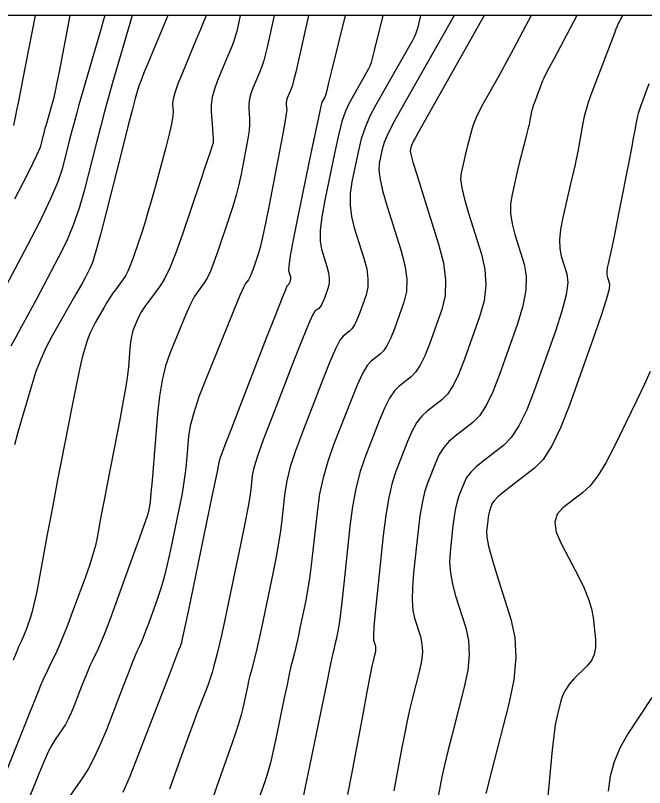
# Model space of a CAD drawing. Extents: x 2082232 to 2083549, y 592624 to 593832.
# Drawn here: x 2083193.09 to 2083228.73, y 593788.21 to 593831.98 of the extents above; entities that cross this region are included whole.
import ezdxf

# ---------------------------------------------------------------- set-up
doc = ezdxf.new("R2010")
doc.units = 0
for name, color, linetype in [('DT_X_Contour_Major', 7, 'Continuous'), ('DT_X_Contour_Minor', 7, 'Continuous'), ('DT_X_TIN_Hull', 7, 'Continuous')]:
    doc.layers.add(name, color=color, linetype=linetype)

msp = doc.modelspace()

# ---------------------------------------------------------------- linework, layer by layer
at = {"layer": 'DT_X_Contour_Major'}
for points in [[(2083203.896, 593831.978), (2083203.893, 593831.965), (2083203.857, 593831.876), (2083203.748, 593831.614), (2083203.568, 593831.179), (2083203.316, 593830.572), (2083202.548, 593828.723), (2083202.297, 593828.094), (2083202.122, 593827.595), (2083202.022, 593827.226), (2083201.998, 593826.986), (2083202.032, 593826.519), (2083202.015, 593826.261), (2083201.939, 593825.837), (2083201.802, 593825.247), (2083201.605, 593824.49), (2083201.001, 593822.25), (2083200.782, 593821.455), (2083200.58, 593820.752), (2083200.395, 593820.139), (2083200.226, 593819.616), (2083199.797, 593818.345), (2083199.636, 593817.902), (2083199.478, 593817.526), (2083199.321, 593817.218), (2083199.165, 593816.978), (2083198.753, 593816.427), (2083198.596, 593816.208), (2083198.434, 593815.965), (2083198.267, 593815.697), (2083198.096, 593815.405), (2083197.633, 593814.594), (2083197.47, 593814.292), (2083197.331, 593813.995), (2083197.213, 593813.703), (2083197.119, 593813.416), (2083196.898, 593812.656), (2083196.797, 593812.262), (2083196.66, 593811.649), (2083196.488, 593810.819), (2083196.281, 593809.771), (2083195.68, 593806.685), (2083195.462, 593805.56), (2083195.259, 593804.497), (2083195.071, 593803.499), (2083194.897, 593802.563), (2083194.456, 593800.153), (2083194.3, 593799.332), (2083194.163, 593798.677), (2083194.046, 593798.187), (2083193.948, 593797.862), (2083193.712, 593797.216), (2083193.627, 593796.989), (2083193.551, 593796.793), (2083193.482, 593796.628), (2083193.421, 593796.494), (2083193.268, 593796.177), (2083193.164, 593795.929), (2083192.968, 593795.421)], [(2083194.206, 593831.978), (2083193.499, 593828.314), (2083193.36, 593827.601), (2083193.248, 593827.03), (2083193.163, 593826.601), (2083193.104, 593826.315), (2083192.982, 593825.743)], [(2083213.906, 593831.978), (2083213.421, 593830), (2083213.323, 593829.617), (2083213.237, 593829.315), (2083213.163, 593829.094), (2083213.1, 593828.954), (2083211.968, 593826.965), (2083211.779, 593826.55), (2083211.584, 593825.96), (2083211.383, 593825.195), (2083211.175, 593824.255), (2083210.615, 593821.515), (2083210.445, 593820.57), (2083210.357, 593819.789), (2083210.351, 593819.174), (2083210.426, 593818.723), (2083210.736, 593817.742), (2083210.827, 593817.391), (2083210.869, 593817.076), (2083210.862, 593816.796), (2083210.806, 593816.551), (2083210.59, 593815.946), (2083210.51, 593815.739), (2083210.43, 593815.575), (2083210.35, 593815.452), (2083210.271, 593815.371), (2083210.06, 593815.209), (2083209.928, 593814.995), (2083209.692, 593814.475), (2083209.35, 593813.647), (2083208.903, 593812.512), (2083207.571, 593809.078), (2083207.13, 593807.913), (2083206.806, 593806.996), (2083206.599, 593806.326), (2083206.509, 593805.904), (2083206.424, 593805.106), (2083206.365, 593804.692), (2083206.25, 593804.047), (2083206.08, 593803.172), (2083205.854, 593802.067), (2083205.177, 593798.812), (2083204.946, 593797.709), (2083204.759, 593796.839), (2083204.617, 593796.203), (2083204.52, 593795.801), (2083204.321, 593795.04), (2083204.234, 593794.734), (2083204.122, 593794.386), (2083203.985, 593793.997), (2083203.823, 593793.567), (2083203.357, 593792.365), (2083203.172, 593791.88), (2083202.966, 593791.33), (2083202.741, 593790.712), (2083202.494, 593790.029), (2083201.811, 593788.116)], [(2083224.891, 593831.978), (2083223.58, 593829.504), (2083223.33, 593829.029), (2083223.142, 593828.666), (2083223.017, 593828.414), (2083222.953, 593828.272), (2083222.487, 593827.044), (2083222.424, 593826.871), (2083222.373, 593826.708), (2083222.332, 593826.555), (2083222.302, 593826.412), (2083222.237, 593826.043), (2083222.208, 593825.893), (2083222.169, 593825.72), (2083222.121, 593825.524), (2083222.064, 593825.305), (2083221.9, 593824.69), (2083221.832, 593824.424), (2083221.748, 593824.087), (2083221.651, 593823.679), (2083221.539, 593823.2), (2083221.223, 593821.828), (2083221.143, 593821.3), (2083221.143, 593820.744), (2083221.221, 593820.162), (2083221.378, 593819.551), (2083221.903, 593817.887), (2083222.027, 593817.207), (2083222.007, 593816.414), (2083221.841, 593815.508), (2083221.531, 593814.488), (2083220.509, 593811.62), (2083220.128, 593810.643), (2083219.748, 593809.864), (2083219.37, 593809.282), (2083218.995, 593808.897), (2083217.997, 593808.133), (2083217.648, 593807.827), (2083217.349, 593807.479), (2083217.1, 593807.091), (2083216.9, 593806.661), (2083216.435, 593805.462), (2083216.271, 593804.956), (2083216.126, 593804.339), (2083216.001, 593803.611), (2083215.897, 593802.772), (2083215.644, 593800.386), (2083215.577, 593799.554), (2083215.564, 593798.848), (2083215.605, 593798.269), (2083215.702, 593797.815), (2083216.031, 593796.775), (2083216.121, 593796.361), (2083216.143, 593795.901), (2083216.097, 593795.394), (2083215.983, 593794.84), (2083215.589, 593793.301), (2083215.439, 593792.685), (2083215.285, 593791.994), (2083215.126, 593791.225), (2083214.964, 593790.381), (2083214.525, 593788.027)]]:
    msp.add_lwpolyline(points, dxfattribs=at)
at = {"layer": 'DT_X_Contour_Minor'}
for points in [[(2083198.16, 593831.978), (2083198.158, 593831.969), (2083198.141, 593831.91), (2083198.09, 593831.735), (2083197.889, 593831.041), (2083196.691, 593826.908), (2083196.564, 593826.463), (2083196.43, 593825.974), (2083196.289, 593825.44), (2083196.141, 593824.863), (2083195.735, 593823.265), (2083195.497, 593822.544), (2083195.088, 593821.577), (2083194.507, 593820.366), (2083193.755, 593818.91), (2083191.52, 593814.7)], [(2083205.826, 593831.978), (2083205.625, 593831.071), (2083205.561, 593830.836), (2083205.454, 593830.523), (2083205.305, 593830.13), (2083205.113, 593829.657), (2083204.546, 593828.291), (2083204.363, 593827.797), (2083204.241, 593827.339), (2083204.178, 593826.917), (2083204.175, 593826.531), (2083204.248, 593825.552), (2083204.272, 593825.228), (2083204.288, 593824.993), (2083204.296, 593824.845), (2083204.297, 593824.785), (2083204.289, 593824.744), (2083204.239, 593824.591), (2083204.097, 593824.165), (2083203.861, 593823.466), (2083203.533, 593822.492), (2083202.534, 593819.532), (2083202.176, 593818.52), (2083201.85, 593817.704), (2083201.556, 593817.083), (2083201.295, 593816.657), (2083200.641, 593815.783), (2083200.417, 593815.473), (2083200.235, 593815.197), (2083200.095, 593814.957), (2083199.998, 593814.751), (2083199.794, 593814.248), (2083199.724, 593814.034), (2083199.664, 593813.77), (2083199.616, 593813.456), (2083199.578, 593813.091), (2083199.494, 593812.051), (2083199.44, 593811.578), (2083199.344, 593810.94), (2083199.204, 593810.138), (2083199.021, 593809.17), (2083198.476, 593806.371), (2083198.287, 593805.401), (2083198.132, 593804.594), (2083198.009, 593803.948), (2083197.919, 593803.463), (2083197.721, 593802.386), (2083197.623, 593801.94), (2083197.475, 593801.411), (2083197.279, 593800.799), (2083197.034, 593800.102), (2083196.316, 593798.135), (2083196.059, 593797.444), (2083195.825, 593796.847), (2083195.615, 593796.344), (2083195.429, 593795.935), (2083194.963, 593794.969), (2083194.807, 593794.643), (2083194.687, 593794.389), (2083194.604, 593794.206), (2083194.558, 593794.095), (2083194.484, 593793.893), (2083194.402, 593793.686), (2083194.213, 593793.214), (2083193.917, 593792.477), (2083193.514, 593791.476), (2083192.296, 593788.454)], [(2083199.698, 593831.978), (2083198.571, 593828.095), (2083198.361, 593827.354), (2083198.138, 593826.541), (2083197.904, 593825.654), (2083197.657, 593824.693), (2083196.982, 593822.036), (2083196.702, 593821.053), (2083196.367, 593820.098), (2083195.978, 593819.17), (2083195.534, 593818.269), (2083194.279, 593815.904), (2083193.835, 593815.072), (2083193.445, 593814.351), (2083193.109, 593813.739), (2083192.827, 593813.238)], [(2083196.183, 593831.978), (2083195.567, 593828.79), (2083195.446, 593828.173), (2083195.347, 593827.688), (2083195.269, 593827.334), (2083195.213, 593827.113), (2083194.81, 593825.722), (2083194.767, 593825.572), (2083194.722, 593825.407), (2083194.675, 593825.227), (2083194.625, 593825.033), (2083194.488, 593824.495), (2083194.293, 593824.035), (2083193.809, 593823.057), (2083193.036, 593821.563)], [(2083201.722, 593831.978), (2083200.589, 593829.251), (2083200.373, 593828.725), (2083200.209, 593828.317), (2083200.097, 593828.025), (2083200.037, 593827.851), (2083199.948, 593827.543), (2083199.874, 593827.268), (2083199.72, 593826.673), (2083199.487, 593825.758), (2083199.173, 593824.524), (2083198.229, 593820.806), (2083197.906, 593819.562), (2083197.646, 593818.618), (2083197.449, 593817.973), (2083197.314, 593817.628), (2083197.038, 593817.108), (2083196.903, 593816.86), (2083196.705, 593816.505), (2083196.444, 593816.043), (2083196.12, 593815.474), (2083195.172, 593813.814), (2083194.833, 593813.174), (2083194.527, 593812.498), (2083194.255, 593811.787), (2083194.015, 593811.04), (2083193.421, 593809.001), (2083193.215, 593808.276), (2083193.043, 593807.629)], [(2083207.756, 593831.978), (2083207.357, 593830.176), (2083207.265, 593829.797), (2083207.16, 593829.431), (2083207.042, 593829.08), (2083206.911, 593828.742), (2083206.544, 593827.859), (2083206.426, 593827.54), (2083206.347, 593827.244), (2083206.307, 593826.971), (2083206.305, 593826.722), (2083206.352, 593826.089), (2083206.354, 593825.811), (2083206.323, 593825.451), (2083206.261, 593825.009), (2083206.168, 593824.486), (2083205.875, 593822.982), (2083205.749, 593822.402), (2083205.593, 593821.789), (2083205.406, 593821.145), (2083205.187, 593820.468), (2083204.564, 593818.62), (2083204.34, 593817.988), (2083204.136, 593817.478), (2083203.953, 593817.09), (2083203.79, 593816.825), (2083203.381, 593816.279), (2083203.214, 593816.019), (2083203.02, 593815.646), (2083202.797, 593815.161), (2083202.547, 593814.564), (2083201.843, 593812.822), (2083201.601, 593812.118), (2083201.403, 593811.311), (2083201.25, 593810.402), (2083201.141, 593809.391), (2083200.911, 593806.557), (2083200.831, 593805.61), (2083200.766, 593804.894), (2083200.716, 593804.409), (2083200.68, 593804.155), (2083200.604, 593803.786), (2083200.531, 593803.534), (2083200.371, 593803.058), (2083200.124, 593802.357), (2083199.789, 593801.432), (2083198.778, 593798.663), (2083198.431, 593797.722), (2083198.148, 593796.976), (2083197.928, 593796.426), (2083197.772, 593796.07), (2083197.439, 593795.381), (2083197.31, 593795.101), (2083197.17, 593794.778), (2083197.019, 593794.412), (2083196.858, 593794.002), (2083196.415, 593792.853), (2083196.25, 593792.448), (2083196.087, 593792.094), (2083195.926, 593791.792), (2083195.766, 593791.541), (2083195.343, 593790.942), (2083195.166, 593790.651), (2083194.953, 593790.226), (2083194.702, 593789.668), (2083194.415, 593788.978), (2083193.601, 593786.958)], [(2083209.686, 593831.978), (2083209.089, 593829.281), (2083208.969, 593828.757), (2083208.866, 593828.34), (2083208.779, 593828.03), (2083208.709, 593827.826), (2083208.543, 593827.427), (2083208.489, 593827.283), (2083208.454, 593827.149), (2083208.435, 593827.026), (2083208.434, 593826.913), (2083208.456, 593826.627), (2083208.436, 593826.394), (2083208.359, 593825.909), (2083208.227, 593825.174), (2083208.038, 593824.187), (2083207.461, 593821.22), (2083207.259, 593820.212), (2083207.089, 593819.413), (2083206.95, 593818.824), (2083206.841, 593818.443), (2083206.593, 593817.707), (2083206.504, 593817.456), (2083206.423, 593817.253), (2083206.35, 593817.098), (2083206.285, 593816.992), (2083206.122, 593816.775), (2083206.012, 593816.564), (2083205.805, 593816.094), (2083205.499, 593815.365), (2083205.096, 593814.377), (2083203.891, 593811.396), (2083203.49, 593810.353), (2083203.192, 593809.46), (2083202.996, 593808.716), (2083202.902, 593808.121), (2083202.789, 593806.736), (2083202.73, 593806.174), (2083202.637, 593805.526), (2083202.51, 593804.793), (2083202.349, 593803.975), (2083201.875, 593801.679), (2083201.696, 593800.861), (2083201.514, 593800.129), (2083201.33, 593799.484), (2083201.143, 593798.924), (2083200.64, 593797.547), (2083200.468, 593797.079), (2083200.327, 593796.708), (2083200.217, 593796.434), (2083200.139, 593796.257), (2083199.974, 593795.914), (2083199.877, 593795.69), (2083199.709, 593795.274), (2083199.47, 593794.667), (2083199.161, 593793.868), (2083198.242, 593791.483), (2083197.899, 593790.642), (2083197.561, 593789.908), (2083197.226, 593789.281), (2083196.895, 593788.761), (2083196.017, 593787.518)], [(2083211.769, 593831.978), (2083210.979, 593828.759), (2083210.83, 593828.154), (2083210.722, 593827.717), (2083210.653, 593827.449), (2083210.624, 593827.35), (2083210.456, 593827.055), (2083210.397, 593826.839), (2083210.273, 593826.288), (2083210.085, 593825.401), (2083209.833, 593824.18), (2083209.075, 593820.477), (2083208.83, 593819.25), (2083208.663, 593818.347), (2083208.575, 593817.768), (2083208.565, 593817.513), (2083208.643, 593817.265), (2083208.666, 593817.176), (2083208.677, 593817.096), (2083208.675, 593817.026), (2083208.661, 593816.964), (2083208.607, 593816.811), (2083208.586, 593816.759), (2083208.566, 593816.717), (2083208.546, 593816.686), (2083208.526, 593816.665), (2083208.473, 593816.625), (2083208.385, 593816.429), (2083208.16, 593815.874), (2083207.8, 593814.958), (2083207.304, 593813.683), (2083205.798, 593809.801), (2083205.304, 593808.526), (2083204.951, 593807.611), (2083204.739, 593807.058), (2083204.667, 593806.865), (2083204.663, 593806.832), (2083204.622, 593806.627), (2083204.5, 593806.036), (2083204.297, 593805.06), (2083204.014, 593803.698), (2083202.869, 593798.19), (2083202.545, 593796.632), (2083202.504, 593796.435), (2083202.502, 593796.428), (2083202.499, 593796.419), (2083202.492, 593796.4), (2083202.48, 593796.369), (2083202.415, 593796.202), (2083202.336, 593795.997), (2083201.814, 593794.643), (2083200.029, 593790.01), (2083199.566, 593788.835), (2083199.185, 593787.924)], [(2083216.044, 593831.978), (2083215.863, 593831.241), (2083215.816, 593831.08), (2083215.753, 593830.912), (2083215.673, 593830.738), (2083215.577, 593830.558), (2083213.48, 593826.874), (2083213.161, 593826.261), (2083212.895, 593825.633), (2083212.68, 593824.989), (2083212.518, 593824.33), (2083212.154, 593822.553), (2083212.06, 593821.89), (2083212.051, 593821.232), (2083212.127, 593820.58), (2083212.287, 593819.934), (2083212.828, 593818.219), (2083212.988, 593817.606), (2083213.061, 593817.055), (2083213.049, 593816.566), (2083212.951, 593816.139), (2083212.574, 593815.08), (2083212.433, 593814.72), (2083212.293, 593814.433), (2083212.154, 593814.218), (2083212.016, 593814.076), (2083211.648, 593813.794), (2083211.472, 593813.562), (2083211.223, 593813.076), (2083210.9, 593812.336), (2083210.503, 593811.342), (2083209.344, 593808.355), (2083208.956, 593807.301), (2083208.661, 593806.381), (2083208.46, 593805.595), (2083208.351, 593804.942), (2083208.186, 593803.38), (2083208.108, 593802.756), (2083208, 593802.058), (2083207.862, 593801.284), (2083207.693, 593800.436), (2083207.202, 593798.073), (2083207.031, 593797.26), (2083206.885, 593796.59), (2083206.766, 593796.065), (2083206.672, 593795.684), (2083206.457, 593794.86), (2083206.378, 593794.548), (2083206.302, 593794.233), (2083206.23, 593793.912), (2083206.161, 593793.587), (2083205.982, 593792.714), (2083205.886, 593792.325), (2083205.735, 593791.813), (2083205.526, 593791.179), (2083205.262, 593790.421), (2083204.48, 593788.236), (2083204.21, 593787.454)], [(2083217.948, 593831.978), (2083214.992, 593826.784), (2083214.544, 593825.972), (2083214.206, 593825.305), (2083213.978, 593824.783), (2083213.861, 593824.405), (2083213.694, 593823.592), (2083213.676, 593823.21), (2083213.745, 593822.675), (2083213.903, 593821.986), (2083214.148, 593821.145), (2083214.92, 593818.696), (2083215.148, 593817.821), (2083215.254, 593817.035), (2083215.236, 593816.337), (2083215.096, 593815.726), (2083214.558, 593814.215), (2083214.357, 593813.701), (2083214.157, 593813.29), (2083213.958, 593812.984), (2083213.761, 593812.781), (2083213.235, 593812.379), (2083213.016, 593812.128), (2083212.755, 593811.677), (2083212.45, 593811.025), (2083212.102, 593810.172), (2083211.117, 593807.631), (2083210.782, 593806.689), (2083210.516, 593805.766), (2083210.32, 593804.863), (2083210.193, 593803.98), (2083209.947, 593801.653), (2083209.852, 593800.821), (2083209.751, 593800.069), (2083209.644, 593799.397), (2083209.533, 593798.805), (2083209.227, 593797.335), (2083209.12, 593796.828), (2083209.03, 593796.411), (2083208.955, 593796.084), (2083208.897, 593795.847), (2083208.763, 593795.334), (2083208.698, 593795.062), (2083208.602, 593794.63), (2083208.477, 593794.038), (2083208.321, 593793.286), (2083207.866, 593791.067), (2083207.697, 593790.284), (2083207.532, 593789.602), (2083207.371, 593789.019), (2083207.214, 593788.536), (2083206.801, 593787.379)], [(2083219.651, 593831.978), (2083215.888, 593825.296), (2083215.738, 593825.027), (2083215.628, 593824.824), (2083215.558, 593824.688), (2083215.528, 593824.619), (2083215.502, 593824.523), (2083215.493, 593824.487), (2083215.484, 593824.451), (2083215.475, 593824.414), (2083215.466, 593824.377), (2083215.443, 593824.279), (2083215.48, 593824.107), (2083215.606, 593823.667), (2083215.822, 593822.957), (2083216.128, 593821.979), (2083217.063, 593819.011), (2083217.337, 593817.946), (2083217.458, 593816.974), (2083217.426, 593816.097), (2083217.241, 593815.314), (2083216.542, 593813.35), (2083216.28, 593812.682), (2083216.021, 593812.148), (2083215.762, 593811.75), (2083215.505, 593811.486), (2083214.823, 593810.964), (2083214.56, 593810.694), (2083214.286, 593810.277), (2083214, 593809.713), (2083213.701, 593809.002), (2083212.889, 593806.908), (2083212.608, 593806.076), (2083212.371, 593805.151), (2083212.181, 593804.132), (2083212.035, 593803.019), (2083211.708, 593799.927), (2083211.595, 593798.885), (2083211.501, 593798.08), (2083211.427, 593797.509), (2083211.372, 593797.174), (2083211.252, 593796.596), (2083211.21, 593796.397), (2083211.174, 593796.233), (2083211.145, 593796.104), (2083211.122, 593796.011), (2083211.069, 593795.809), (2083211.018, 593795.576), (2083210.903, 593795.027), (2083210.724, 593794.163), (2083210.481, 593792.984), (2083209.75, 593789.419), (2083209.508, 593788.244), (2083209.33, 593787.39)], [(2083222.301, 593831.978), (2083221.151, 593829.807), (2083220.906, 593829.348), (2083220.664, 593828.902), (2083220.426, 593828.47), (2083220.192, 593828.05), (2083219.571, 593826.948), (2083219.359, 593826.553), (2083219.187, 593826.195), (2083219.055, 593825.873), (2083218.963, 593825.587), (2083218.773, 593824.875), (2083218.702, 593824.606), (2083218.634, 593824.336), (2083218.567, 593824.064), (2083218.503, 593823.789), (2083218.333, 593823.053), (2083218.311, 593822.704), (2083218.374, 593822.206), (2083218.522, 593821.559), (2083218.753, 593820.765), (2083219.483, 593818.449), (2083219.682, 593817.576), (2083219.732, 593816.694), (2083219.634, 593815.802), (2083219.386, 593814.901), (2083218.526, 593812.485), (2083218.204, 593811.663), (2083217.884, 593811.006), (2083217.566, 593810.516), (2083217.25, 593810.191), (2083216.41, 593809.549), (2083216.104, 593809.261), (2083215.818, 593808.878), (2083215.55, 593808.402), (2083215.301, 593807.832), (2083214.662, 593806.185), (2083214.436, 593805.491), (2083214.238, 593804.644), (2083214.067, 593803.645), (2083213.923, 593802.493), (2083213.577, 593799.218), (2083213.467, 593798.13), (2083213.398, 593797.325), (2083213.369, 593796.801), (2083213.381, 593796.558), (2083213.466, 593796.288), (2083213.49, 593796.18), (2083213.495, 593796.06), (2083213.484, 593795.929), (2083213.454, 593795.785), (2083213.351, 593795.384), (2083213.287, 593795.089), (2083213.171, 593794.504), (2083213.004, 593793.628), (2083212.785, 593792.462), (2083212.133, 593788.967), (2083211.909, 593787.806)], [(2083227.481, 593831.978), (2083227.287, 593831.612), (2083227.239, 593831.514), (2083227.179, 593831.376), (2083227.107, 593831.197), (2083227.023, 593830.98), (2083225.729, 593827.573), (2083225.558, 593827.098), (2083225.417, 593826.655), (2083225.307, 593826.247), (2083225.228, 593825.871), (2083225.058, 593824.914), (2083225.001, 593824.594), (2083224.957, 593824.351), (2083224.927, 593824.185), (2083224.911, 593824.097), (2083224.885, 593823.963), (2083224.855, 593823.83), (2083224.787, 593823.53), (2083224.681, 593823.065), (2083224.535, 593822.433), (2083224.095, 593820.526), (2083223.965, 593819.853), (2083223.907, 593819.264), (2083223.92, 593818.759), (2083224.004, 593818.338), (2083224.323, 593817.325), (2083224.372, 593816.838), (2083224.281, 593816.134), (2083224.048, 593815.213), (2083223.675, 593814.076), (2083222.493, 593810.755), (2083222.051, 593809.624), (2083221.612, 593808.722), (2083221.175, 593808.047), (2083220.74, 593807.602), (2083219.585, 593806.718), (2083219.192, 593806.393), (2083218.88, 593806.08), (2083218.65, 593805.779), (2083218.5, 593805.491), (2083218.208, 593804.738), (2083218.105, 593804.421), (2083218.014, 593804.034), (2083217.936, 593803.577), (2083217.87, 593803.051), (2083217.712, 593801.554), (2083217.686, 593800.977), (2083217.73, 593800.372), (2083217.842, 593799.737), (2083218.023, 593799.073), (2083218.596, 593797.262), (2083218.752, 593796.542), (2083218.79, 593795.741), (2083218.71, 593794.859), (2083218.512, 593793.895), (2083217.826, 593791.217), (2083217.59, 593790.281), (2083217.398, 593789.483), (2083217.248, 593788.823), (2083217.142, 593788.3), (2083216.916, 593787.088)], [(2083228.972, 593828.102), (2083228.701, 593827.378), (2083228.5, 593826.819), (2083228.369, 593826.425), (2083228.308, 593826.197), (2083228.239, 593825.808), (2083228.192, 593825.56), (2083228.106, 593825.108), (2083227.979, 593824.451), (2083227.811, 593823.589), (2083227.311, 593821.019), (2083227.139, 593820.143), (2083227, 593819.445), (2083226.893, 593818.925), (2083226.818, 593818.582), (2083226.661, 593817.903), (2083226.615, 593817.663), (2083226.595, 593817.454), (2083226.599, 593817.274), (2083226.629, 593817.124), (2083226.743, 593816.763), (2083226.717, 593816.468), (2083226.555, 593815.853), (2083226.256, 593814.918), (2083225.82, 593813.663), (2083224.477, 593809.89), (2083223.975, 593808.605), (2083223.475, 593807.579), (2083222.979, 593806.813), (2083222.485, 593806.307), (2083221.172, 593805.303), (2083220.736, 593804.959), (2083220.412, 593804.681), (2083220.2, 593804.468), (2083220.099, 593804.321), (2083219.981, 593804.015), (2083219.939, 593803.886), (2083219.902, 593803.729), (2083219.87, 593803.543), (2083219.843, 593803.33), (2083219.779, 593802.721), (2083219.796, 593802.401), (2083219.896, 593801.895), (2083220.079, 593801.205), (2083220.344, 593800.33), (2083221.161, 593797.749), (2083221.383, 593796.723), (2083221.438, 593795.581), (2083221.323, 593794.324), (2083221.041, 593792.95), (2083220.063, 593789.133), (2083219.742, 593787.877)], [(2083229.042, 593811.787), (2083228.718, 593811.076), (2083228.29, 593810.177), (2083227.011, 593807.529), (2083226.539, 593806.62), (2083226.083, 593805.881), (2083225.641, 593805.312), (2083225.215, 593804.912), (2083224.098, 593804.071), (2083223.777, 593803.707), (2083223.654, 593803.248), (2083223.728, 593802.693), (2083223.998, 593802.042), (2083224.982, 593800.178), (2083225.311, 593799.508), (2083225.56, 593798.896), (2083225.729, 593798.341), (2083225.817, 593797.844), (2083225.946, 593796.597), (2083225.953, 593796.153), (2083225.877, 593795.756), (2083225.719, 593795.407), (2083225.479, 593795.106), (2083224.728, 593794.366), (2083224.471, 593794.08), (2083224.262, 593793.777), (2083224.102, 593793.457), (2083223.99, 593793.12), (2083223.757, 593792.2), (2083223.669, 593791.763), (2083223.579, 593791.143), (2083223.487, 593790.339), (2083223.393, 593789.351), (2083223.14, 593786.472)], [(2083229.139, 593793.313), (2083227.787, 593791.254), (2083227.337, 593790.472), (2083227.001, 593789.67), (2083226.778, 593788.849), (2083226.67, 593788.008)]]:
    msp.add_lwpolyline(points, dxfattribs=at)
at = {"layer": 'DT_X_TIN_Hull'}
msp.add_lwpolyline([(2083268.844, 593831.978), (2083260.478, 593831.978), (2083259.378, 593831.978), (2083251.396, 593831.978), (2083249.883, 593831.978), (2083242.229, 593831.978), (2083240.27, 593831.978), (2083232.988, 593831.978), (2083230.612, 593831.978), (2083227.931, 593831.978), (2083220.658, 593831.978), (2083219.328, 593831.978), (2083217.314, 593831.978), (2083210.193, 593831.978), (2083203.868, 593831.978), (2083200.065, 593831.978), (2083198.165, 593831.978), (2083191.07, 593831.978)], dxfattribs=at)

doc.saveas('drawing.dxf')
